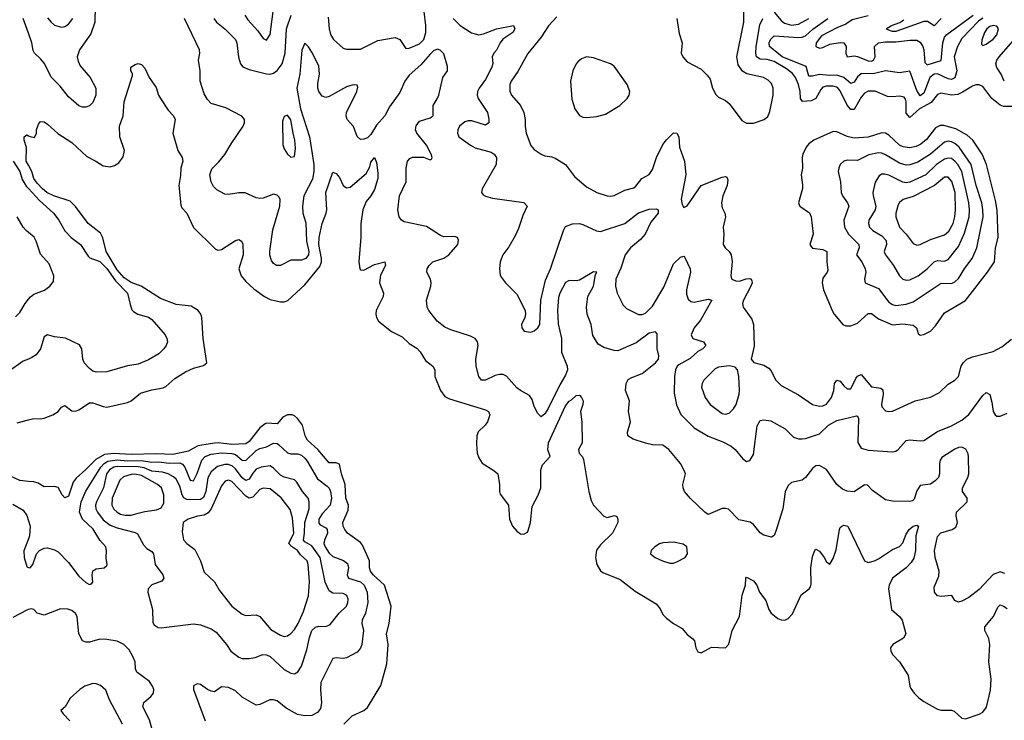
# Model space of a CAD drawing. Header units: inches. Extents: x 1603819 to 1745079, y 385938 to 533966.
# Tile 416 of 561: x 1719949 to 1725614, y 455033 to 459063. Entities that reach past the tile are written whole.
import ezdxf

# ---------------------------------------------------------------- set-up
doc = ezdxf.new("R2010")
doc.units = ezdxf.units.IN
doc.header["$MEASUREMENT"] = 0
doc.layers.add('B7415', color=7, linetype='Continuous')
doc.layers.add('B7425', color=7, linetype='Continuous')

msp = doc.modelspace()

# ---------------------------------------------------------------- linework, layer by layer
at = {"layer": 'B7415', "color": 5}
for points, elevation in [([(1720000, 458985.1), (1719969.5, 459070)], 240), ([(1720000, 458225.6), (1719987, 458250), (1719988, 458328), (1719975.6, 458370), (1719975.1, 458390), (1719990, 458401.6), (1720000, 458396.1)], 220), ([(1719911.9, 458250), (1719949.4, 458190), (1719963.9, 458143.9), (1719986.4, 458106.4), (1720000, 458091.8)], 240), ([(1720000, 457838.3), (1719986, 457850), (1719969.8, 457870), (1719935.6, 457930)], 260), ([(1719925.7, 457354.3), (1719950, 457378), (1719980.3, 457430), (1720000, 457455.2)], 260), ([(1720000, 457111.4), (1719970, 457098.6), (1719882.7, 457037.3)], 240), ([(1719935.6, 456744.4), (1720000, 456761.2)], 220), ([(1720000, 456407.5), (1719950, 456412.1), (1719868.4, 456450)], 220), ([(1719910, 456275.4), (1719970, 456241), (1719990, 456211.3), (1720000, 456181.3)], 240), ([(1720000, 456077.6), (1719972.5, 456007.5), (1719975, 455970), (1719990, 455917.2), (1719994.2, 455914.2), (1720000, 455912.6)], 240), ([(1720000, 455669.8), (1719990, 455666.2), (1719910, 455623.6)], 260)]:
    msp.add_lwpolyline(points, dxfattribs=dict(at, elevation=elevation))
at = {"layer": 'B7425', "color": 5}
for points, elevation in [([(1720385.6, 459230), (1720382.2, 459050), (1720357.7, 458982.3), (1720293.8, 458890), (1720280.3, 458850), (1720284.8, 458824.8), (1720297.8, 458797.8), (1720355.1, 458730), (1720388, 458670), (1720387.8, 458630), (1720370, 458587.7), (1720350, 458568.2), (1720330, 458560.5), (1720310, 458560.5), (1720290, 458568.2), (1720230, 458620.3), (1720181.4, 458681.4), (1720130, 458732.6), (1720091.8, 458811.8), (1720070, 458838.3), (1720034.4, 458870), (1720026.4, 458886.4), (1720019.8, 458930), (1720000, 458985.1)], 240), ([(1721244.6, 459090), (1721261.8, 459061.8), (1721319.3, 458999.3), (1721350, 458954.4), (1721370, 458946.4), (1721390, 458978), (1721406.9, 459110)], 280), ([(1721723.1, 459076.9), (1721730, 459011), (1721738.1, 458978.1), (1721754.6, 458950), (1721810, 458900.3), (1721830, 458893.7), (1721910, 458892.9), (1722010, 458943.2), (1722110, 458961.7), (1722135.5, 458950), (1722170, 458897.3), (1722190, 458899.5), (1722250, 458923.5), (1722275.2, 458950), (1722286.7, 458990), (1722286.4, 459030), (1722276.6, 459110)], 260), ([(1723730.3, 459070), (1723743.2, 458983.2), (1723759.6, 458930), (1723755.6, 458870), (1723764.6, 458850), (1723790, 458821.7), (1723870, 458778.7), (1723904.7, 458744.7), (1723920.7, 458720.7), (1723935.6, 458670), (1723953.8, 458633.8), (1723970, 458618.4), (1724010, 458597.6), (1724030, 458581.3), (1724104, 458484), (1724130, 458467.8), (1724170, 458467.8), (1724231.8, 458488.2), (1724252.9, 458507), (1724264.9, 458535.1), (1724283.1, 458630), (1724284.3, 458670), (1724275.4, 458695.4), (1724256.1, 458716.1), (1724228.4, 458730), (1724132.1, 458752.2), (1724107.2, 458767.2), (1724082.9, 458802.9), (1724075.5, 458850), (1724114.7, 459050), (1724114.8, 459110)], 320), ([(1724290, 459106.9), (1724330, 459058.2), (1724350, 459042.7), (1724390, 459032.3), (1724430, 459038.2), (1724490, 459071)], 280), ([(1720110, 459073.7), (1720130, 459048.9), (1720150, 459032.7), (1720190, 459020.2), (1720210, 459024.4), (1720230, 459036.9), (1720254.2, 459070)], 260), ([(1725617, 455877), (1725590, 455886.9), (1725549, 455871), (1725470, 455785.8), (1725410, 455740.4), (1725370, 455718), (1725350, 455713.4), (1725330, 455722.8), (1725311.7, 455751.7), (1725250, 455745.8), (1725230, 455749.2), (1725212.7, 455770), (1725210, 455798), (1725236.9, 455863.1), (1725239.6, 455890), (1725216.1, 455970), (1725211.6, 456010), (1725230.3, 456090), (1725248, 456112), (1725313.4, 456130), (1725335.8, 456144.2), (1725344, 456170), (1725336.1, 456210), (1725338.6, 456230), (1725400.2, 456290), (1725400.8, 456310), (1725374.2, 456350), (1725373.5, 456370), (1725404.4, 456430), (1725410.1, 456449.9), (1725408.4, 456548.4), (1725405.5, 456565.5), (1725391.8, 456591.8), (1725370, 456603.8), (1725350, 456602), (1725330, 456593.6), (1725254.5, 456545.5), (1725244.7, 456530), (1725240.5, 456510), (1725241.6, 456450), (1725234.5, 456430), (1725216.5, 456410), (1725190, 456390.8), (1725130, 456382.8), (1725110, 456352.2), (1725095.6, 456304.4), (1725085.3, 456294.7), (1725070, 456291.3), (1724970, 456292.8), (1724930, 456300.6), (1724855, 456355), (1724826.5, 456386.5), (1724810, 456387.9), (1724750, 456346.7), (1724710, 456351), (1724683.3, 456363.3), (1724650.3, 456390), (1724590, 456475.3), (1724550, 456499.5), (1724530, 456497), (1724510, 456481.7), (1724470.6, 456429.4), (1724450, 456414), (1724390, 456400.5), (1724370, 456383), (1724353.2, 456346.8), (1724340.2, 456250), (1724299.3, 456120.7), (1724290, 456096), (1724273.8, 456086.2), (1724230, 456098.4), (1724210, 456112.4), (1724170, 456159.3), (1724152.4, 456172.4), (1724086.1, 456186.1), (1724027.2, 456247.2), (1724010, 456252.3), (1723990, 456251.2), (1723910, 456216.3), (1723890, 456230.5), (1723809.3, 456309.3), (1723773.7, 456350), (1723765.7, 456370), (1723765.3, 456390), (1723780.3, 456450), (1723772.9, 456470), (1723750.2, 456510.2), (1723683, 456590), (1723650, 456615.2), (1723590, 456618.3), (1723550, 456627.2), (1723478.8, 456650), (1723448.4, 456670), (1723446.7, 456690), (1723462.6, 456750), (1723451.7, 456810), (1723457.4, 456870), (1723433.8, 456930), (1723437.6, 456970), (1723450, 456993.7), (1723470, 457005.6), (1723530, 457027.4), (1723606.9, 457090), (1723624.4, 457110), (1723625.5, 457130), (1723616, 457170), (1723616.4, 457256.4), (1723606.8, 457266.8), (1723570, 457260.3), (1723496.5, 457203.5), (1723390, 457157.7), (1723370, 457159.7), (1723310, 457178), (1723277.2, 457197.2), (1723247.3, 457247.3), (1723236.1, 457310), (1723213.1, 457370), (1723210.1, 457410), (1723218.1, 457470), (1723250.1, 457529.9), (1723262.3, 457597.7), (1723270, 457610.7), (1723250, 457612.9), (1723170, 457565.5), (1723150, 457560.2), (1723110, 457563.1), (1723090, 457551.6), (1723056.5, 457490), (1723050, 457466), (1723043, 457390), (1723046.5, 457313.5), (1723066.3, 457230), (1723066.8, 457150), (1723098.7, 457070), (1723099.9, 457050), (1723090, 457018.5), (1723057.1, 456962.9), (1722990, 456826.3), (1722970, 456796.4), (1722950, 456779.1), (1722930, 456797.3), (1722910, 456838.8), (1722897.6, 456877.6), (1722882.4, 456902.4), (1722830, 456930.2), (1722810, 456946.3), (1722750, 457012.7), (1722730, 457021.8), (1722710, 457021.6), (1722684.2, 457015.8), (1722630, 456988.9), (1722606.4, 456990), (1722590, 457010.6), (1722575.2, 457070), (1722572.9, 457110), (1722586.3, 457190), (1722583.1, 457210), (1722570.4, 457230), (1722543.6, 457243.6), (1722430, 457278.4), (1722394.8, 457294.8), (1722351.3, 457330), (1722303.6, 457390), (1722293.6, 457410), (1722289.1, 457450), (1722315.3, 457530), (1722317.3, 457550), (1722312.8, 457570), (1722291.5, 457610), (1722293.4, 457630), (1722304.5, 457650), (1722326, 457670), (1722390, 457691.7), (1722417.5, 457710), (1722470.3, 457770), (1722474.6, 457794.6), (1722467.3, 457810), (1722450, 457816.9), (1722390, 457813.8), (1722370, 457822), (1722290, 457873), (1722160.6, 457900.6), (1722146.7, 457910), (1722131.6, 457930), (1722124.4, 457970), (1722134.7, 458050), (1722173.1, 458130), (1722173.4, 458210), (1722181.1, 458250), (1722194.7, 458265.3), (1722210, 458272.3), (1722272.7, 458272.7), (1722310, 458256.9), (1722318.7, 458261.3), (1722322, 458270), (1722316.6, 458290), (1722290, 458342), (1722233.4, 458410), (1722226.3, 458430), (1722230, 458452), (1722250, 458479.1), (1722310, 458498.7), (1722328.5, 458510), (1722328.4, 458570), (1722351.9, 458608.1), (1722360.2, 458630), (1722384.5, 458730), (1722410.2, 458770), (1722410, 458794.8), (1722390, 458866.8), (1722368.8, 458888.8), (1722353.8, 458893.8), (1722330, 458883.2), (1722310, 458865.6), (1722256.4, 458803.6), (1722190, 458743.6), (1722165.4, 458710), (1722135.6, 458644.4), (1722077.6, 458562.4), (1722050, 458510.2), (1722002.6, 458457.4), (1721970, 458403.6), (1721950, 458384), (1721930, 458376.2), (1721910, 458374.6), (1721890, 458390.6), (1721869.1, 458449.1), (1721832.7, 458490), (1721827.2, 458510), (1721830.3, 458530), (1721888.4, 458650), (1721894.7, 458674.7), (1721890, 458686.8), (1721867.8, 458687.8), (1721830, 458678), (1721730, 458621.4), (1721710, 458616.2), (1721690, 458622.7), (1721671.1, 458650), (1721665.1, 458670), (1721664.5, 458695.5), (1721673.7, 458750), (1721670, 458798), (1721630, 458875.8), (1721610, 458906.7), (1721590, 458927.7), (1721571.9, 458888.1), (1721561.6, 458750), (1721543.7, 458670), (1721564.8, 458550), (1721616, 458390), (1721641.3, 458230), (1721640.7, 458190), (1721633.5, 458146.5), (1721584, 458050), (1721575.5, 457990), (1721578.8, 457950), (1721595.6, 457895.6), (1721599, 457790), (1721612.9, 457730), (1721611.7, 457710), (1721595.3, 457690), (1721570, 457679.3), (1721510, 457679.7), (1721450, 457648.9), (1721427.7, 457650), (1721410, 457661.3), (1721398.4, 457678.4), (1721388.7, 457708.7), (1721387.8, 457732.2), (1721405.7, 457854.3), (1721445.5, 457990), (1721448.8, 458028.8), (1721442, 458042), (1721430, 458054.4), (1721410, 458060.3), (1721350, 458037.4), (1721330, 458034.6), (1721310, 458037.6), (1721246.9, 458066.9), (1721210, 458067), (1721150, 458057.4), (1721130, 458059.6), (1721083.8, 458083.8), (1721064.6, 458104.6), (1721050, 458130.8), (1721042.8, 458170), (1721054, 458206), (1721094.7, 458245.3), (1721130, 458288), (1721165, 458350), (1721234.4, 458450), (1721243, 458470), (1721242.8, 458490), (1721228.1, 458508.1), (1721135.6, 458555.6), (1721050, 458581.6), (1721030, 458603.8), (1721010, 458637.1), (1720987.3, 458710), (1720987.1, 458770), (1720978.5, 458830), (1720986.5, 458870), (1720984, 458890), (1720897.8, 459070)], 240), ([(1721066.5, 459070), (1721080.8, 459050), (1721130, 459010.2), (1721191.1, 458950), (1721198.5, 458930), (1721207.3, 458847.3), (1721219.7, 458810), (1721232.5, 458792.5), (1721270, 458776.3), (1721368.7, 458751.3), (1721390, 458750.2), (1721410, 458755.6), (1721430, 458770.2), (1721458.9, 458810), (1721477.1, 458870), (1721484.6, 459010), (1721510.4, 459090)], 260), ([(1722442.7, 459070), (1722483.5, 459030), (1722548.4, 458988.4), (1722590, 458976.4), (1722617.8, 458982.2), (1722691.6, 459011.6), (1722790.6, 459030), (1722797.6, 459010), (1722785.5, 458990), (1722729.1, 458950.9), (1722713, 458930), (1722692.9, 458887.1), (1722677.6, 458870), (1722667.7, 458850), (1722671.9, 458811.9), (1722666.3, 458790), (1722630, 458718.9), (1722592.4, 458670), (1722583.2, 458650), (1722580.7, 458630), (1722586.4, 458610), (1722640.2, 458530), (1722649, 458491), (1722648.4, 458470), (1722630, 458455.8), (1722550, 458480.7), (1722530, 458481.8), (1722510, 458476.4), (1722479.6, 458450), (1722469.1, 458430), (1722467.6, 458410), (1722474.9, 458390), (1722542.2, 458342.2), (1722570, 458326.9), (1722662, 458302), (1722678.4, 458290), (1722692, 458270), (1722690.4, 458230), (1722610.3, 458090), (1722606.4, 458070), (1722616, 458056), (1722628.2, 458048.2), (1722670, 458036.9), (1722850, 458011.3), (1722868.5, 457990), (1722843.2, 457936.8), (1722818.6, 457861.4), (1722799.7, 457820.3), (1722763.1, 457756.9), (1722728.5, 457710), (1722714.4, 457670), (1722708.7, 457630), (1722714, 457594), (1722720.7, 457580.7), (1722744, 457550), (1722810, 457484), (1722856.5, 457390), (1722859.6, 457370), (1722855.6, 457350), (1722836.4, 457310), (1722838, 457290), (1722852.4, 457272.4), (1722890, 457266.7), (1722910, 457274.4), (1722930, 457290.5), (1722941.1, 457310), (1722947, 457450), (1722974.4, 457565.6), (1723003, 457630), (1723077.2, 457850), (1723090, 457874), (1723130, 457888.8), (1723170, 457890.3), (1723190, 457885.7), (1723268.2, 457848.2), (1723290, 457845.8), (1723430, 457891.6), (1723510, 457952.1), (1723570, 457972.4), (1723610, 457975.6), (1723622, 457970), (1723622.6, 457950), (1723580.9, 457899.1), (1723547.5, 457830), (1723521.7, 457798.3), (1723462.4, 457750), (1723431.9, 457710), (1723406.8, 457633.2), (1723379.4, 457570), (1723377.1, 457530), (1723385.8, 457490), (1723421.7, 457421.7), (1723441.2, 457401.2), (1723510, 457367.2), (1723530, 457367), (1723550, 457376), (1723590, 457415), (1723655.4, 457524.6), (1723710, 457658.5), (1723750, 457696.5), (1723770, 457703), (1723775.9, 457695.9), (1723806, 457630), (1723808.4, 457610), (1723785.4, 457510), (1723785, 457485), (1723795, 457455.1), (1723810, 457443), (1723830, 457438.5), (1723910, 457455.9), (1723931.5, 457450), (1723865.1, 457334.9), (1723829.4, 457290), (1723811.5, 457250), (1723822.4, 457230), (1723883.1, 457210), (1723896.9, 457190), (1723879.6, 457170), (1723850, 457155.2), (1723805.8, 457114.2), (1723741.7, 457078.3), (1723732, 457070), (1723722.2, 457050), (1723716.6, 457010), (1723714.4, 456914.4), (1723728.4, 456848.4), (1723752, 456792), (1723830, 456716.1), (1723910, 456667.5), (1723994.9, 456634.9), (1724041.6, 456610), (1724064.9, 456590), (1724110, 456536.3), (1724130, 456522.4), (1724150, 456528), (1724170, 456562), (1724192.9, 456727.1), (1724210, 456758.4), (1724230, 456762.4), (1724270, 456754.9), (1724352.2, 456710), (1724400.9, 456660.9), (1724430, 456651.3), (1724450, 456651.3), (1724470, 456653.6), (1724550, 456680.8), (1724602.9, 456730), (1724650, 456757.8), (1724764.4, 456784.4), (1724770, 456783), (1724775.5, 456770), (1724771.8, 456631.8), (1724790, 456597.6), (1724830, 456586.7), (1724970, 456576.9), (1724990, 456581.1), (1725002.9, 456590), (1725050, 456642.4), (1725070, 456647), (1725130, 456641.1), (1725150, 456643.1), (1725230, 456694.3), (1725310, 456726.4), (1725370, 456758.6), (1725410, 456792.9), (1725490, 456901.2), (1725510, 456918.4), (1725530, 456907.7), (1725542.3, 456862.3), (1725548.8, 456810), (1725561.1, 456790), (1725570, 456783.2), (1725590, 456783.2), (1725630, 456799.5)], 260), ([(1723039.5, 459080.5), (1722992.3, 459027.7), (1722950, 458962.2), (1722872, 458868), (1722815.2, 458764.8), (1722776.9, 458710), (1722769.3, 458690), (1722770, 458651.3), (1722778.5, 458630), (1722830.2, 458570.2), (1722850.2, 458530), (1722857.6, 458490), (1722856.9, 458450), (1722862.6, 458410), (1722890, 458339.3), (1722910, 458317.4), (1722950, 458290.4), (1722970, 458280.5), (1723010, 458274.4), (1723030, 458266.4), (1723090, 458230.3), (1723141.5, 458161.5), (1723210, 458101.6), (1723270, 458069.2), (1723330, 458050.2), (1723350, 458047.2), (1723370, 458051.3), (1723430, 458082.4), (1723483.3, 458096.7), (1723494.8, 458105.2), (1723527.8, 458150), (1723570, 458172.2), (1723590, 458202.3), (1723612.2, 458270), (1723650, 458344.9), (1723670, 458372.2), (1723710, 458412), (1723730, 458410.3), (1723742.3, 458390), (1723745.1, 458330), (1723774.1, 458250), (1723780.9, 458170), (1723755.7, 458030), (1723760.6, 458000.6), (1723770, 457983.1), (1723790, 457992.9), (1723870, 458110.2), (1723990, 458156.8), (1724010, 458160.3), (1724016.9, 458156.9), (1724022.6, 458142.6), (1724019.7, 458110), (1723995, 458050), (1723986, 458010), (1723990, 457980.7), (1724005.5, 457950), (1724009.3, 457930), (1723995.9, 457870), (1723999.7, 457830), (1723995.6, 457770), (1724007, 457750), (1724030.3, 457730), (1724043.1, 457710), (1724047.5, 457672.5), (1724041.3, 457590), (1724046.4, 457570), (1724070, 457560.2), (1724090, 457559), (1724128.1, 457571.9), (1724150, 457574.3), (1724158, 457570), (1724161.1, 457561.1), (1724162.5, 457550), (1724155.4, 457530), (1724112.6, 457450), (1724108.4, 457430), (1724112.4, 457410), (1724160.7, 457340.7), (1724170.2, 457310.2), (1724174.2, 457185.8), (1724157.1, 457110), (1724172, 457092), (1724230, 457075.6), (1724258.2, 457058.2), (1724270, 457045.5), (1724299.5, 456990), (1724330, 456958.9), (1724430, 456906), (1724510.1, 456850.1), (1724550, 456840.2), (1724570, 456841.3), (1724590, 456851), (1724620.4, 456890), (1724632.2, 456930), (1724636.2, 456970), (1724650, 456989), (1724670, 456984.4), (1724690, 456956.5), (1724710, 456939.6), (1724730, 456940.3), (1724760.2, 456999.8), (1724770, 457012.3), (1724790, 457022), (1724850, 456952), (1724903, 456943), (1724914.3, 456934.3), (1724916.8, 456910), (1724906.4, 456850), (1724910, 456836.3), (1724930, 456813.7), (1724950, 456808.9), (1724970, 456811.4), (1725101.6, 456870), (1725190, 456892.8), (1725240.5, 456919.5), (1725290, 456967.6), (1725330, 456990.4), (1725349.6, 457010), (1725366.4, 457070), (1725377.2, 457090), (1725399.1, 457110), (1725430, 457124.8), (1725550, 457153.8), (1725598.6, 457181.4), (1725654.3, 457225.7)], 280), ([(1725663.1, 458563.1), (1725610, 458563.2), (1725590, 458571.1), (1725541.9, 458610), (1725490, 458678.8), (1725470, 458687.9), (1725450, 458687.8), (1725430, 458681.4), (1725374.2, 458645.8), (1725346.3, 458633.7), (1725310, 458629.9), (1725250, 458641.1), (1725230, 458633.3), (1725193.5, 458586.5), (1725126.6, 458550), (1725070, 458500.5), (1725050, 458524.8), (1725049, 458590), (1725045.7, 458605.7), (1725037, 458617), (1725010, 458624.3), (1724970, 458619.4), (1724941.2, 458621.2), (1724870, 458652.3), (1724830, 458652.1), (1724810, 458641), (1724790, 458616.8), (1724750, 458547.5), (1724730, 458546), (1724710, 458571.2), (1724670, 458655), (1724653.5, 458673.5), (1724630, 458680.4), (1724590, 458680.1), (1724570, 458674.3), (1724557.9, 458662.1), (1724528.7, 458610), (1724503.2, 458596.8), (1724452.3, 458592.3), (1724440.6, 458610), (1724438.9, 458650), (1724430.6, 458690), (1724413.3, 458730), (1724394.7, 458754.7), (1724361.1, 458781.1), (1724290, 458821.9), (1724250, 458834.8), (1724210, 458837), (1724188.3, 458850), (1724183.5, 458870), (1724186.1, 458910), (1724206.8, 459033.2), (1724224, 459070)], 280), ([(1725490, 459072.1), (1725465.3, 459054.7), (1725370, 458955.8), (1725343.6, 458910), (1725325.7, 458850), (1725340.1, 458770), (1725330, 458729.3), (1725310, 458718.3), (1725290, 458723.1), (1725230, 458750.9), (1725210, 458749.9), (1725185.6, 458730), (1725150, 458641.2), (1725130, 458625.8), (1725110, 458656.8), (1725070, 458767.1), (1725010, 458757.8), (1724930, 458768.8), (1724866.1, 458753.9), (1724790, 458752.8), (1724770, 458734.8), (1724750, 458703.7), (1724730, 458695.5), (1724690, 458729.9), (1724650, 458743.8), (1724610, 458742.7), (1724550, 458748.8), (1724510, 458738.8), (1724490, 458738.9), (1724474.3, 458794.3), (1724334.9, 458850), (1724263.7, 458910), (1724261.6, 458930), (1724267.9, 458950), (1724290, 458970.2), (1724430, 458960.2), (1724450, 458961.9), (1724470, 458970.5), (1724511.4, 459008.6), (1724598.9, 459070)], 260), ([(1724830, 459084.6), (1724738.3, 459061.7), (1724702.2, 459037.8), (1724650, 459016.8), (1724561.7, 458970), (1724532.1, 458930), (1724529.8, 458910), (1724550, 458900.4), (1724570, 458903.5), (1724610, 458921.9), (1724670, 458931.6), (1724690, 458930.5), (1724704, 458910), (1724702.9, 458870), (1724709.9, 458849.9), (1724750, 458854.7), (1724770, 458851.9), (1724830, 458825.9), (1724850, 458824.3), (1724860.4, 458830), (1724870.8, 458850), (1724866.6, 458910), (1724890, 458929.4), (1724930, 458936.7), (1724990, 458936), (1725070, 458945.9), (1725110, 458945.5), (1725130, 458934.6), (1725144.5, 458910), (1725151, 458890), (1725156.4, 458816.5), (1725170, 458803), (1725250.8, 458829.2), (1725259.2, 458930), (1725270, 458962), (1725282.4, 458977.6), (1725435, 459090)], 240), ([(1725250, 459069.9), (1725210, 459028.4), (1725172, 459052), (1725150, 459053), (1724990, 458994.5), (1724970, 458995.5), (1724944.5, 459004.5), (1724934.3, 459010), (1724964.4, 459030), (1725013.4, 459046.6), (1725036.7, 459063.3)], 220), ([(1725613.8, 458710), (1725595.2, 458750), (1725570, 458788.5), (1725565.5, 458810), (1725571.1, 458830), (1725584.7, 458850), (1725689.9, 458970)], 260), ([(1720000, 458396.1), (1720010, 458390.6), (1720033.6, 458386.4), (1720045.2, 458410), (1720046, 458430), (1720057.2, 458462.8), (1720070, 458478), (1720090, 458474.8), (1720110, 458462.8), (1720168.2, 458408.2), (1720250, 458357.6), (1720335.5, 458275.5), (1720388, 458250), (1720430, 458222.6), (1720470, 458217.4), (1720495.2, 458224.8), (1720520.3, 458239.7), (1720545, 458275), (1720552.4, 458310), (1720525.8, 458390), (1720524.2, 458450), (1720544.4, 458510), (1720551.2, 458590), (1720598, 458742), (1720599, 458750), (1720589.3, 458770.7), (1720589.2, 458790.8), (1720613.6, 458806.4), (1720630, 458811.3), (1720650, 458806), (1720670, 458784.7), (1720693.4, 458730), (1720733.7, 458673.7), (1720748, 458630), (1720759.3, 458610), (1720803.2, 458543.2), (1720834.9, 458510), (1720843.8, 458490), (1720830.4, 458410), (1720859.6, 458310), (1720884.2, 458270), (1720887.8, 458250), (1720875.8, 458210), (1720873.8, 458166.2), (1720864.2, 458110), (1720875.6, 457995.6), (1720881.3, 457981.3), (1720911.6, 457950), (1720950, 457868.5), (1721070, 457748.2), (1721081.5, 457741.5), (1721090, 457737.6), (1721110, 457741.1), (1721190, 457793), (1721210, 457798), (1721226, 457790), (1721232.2, 457772.2), (1721234.6, 457710), (1721211, 457630), (1721223.2, 457590), (1721250, 457557.6), (1721295.6, 457515.6), (1721357, 457470), (1721390, 457454.5), (1721450, 457440.6), (1721470, 457440.2), (1721492.9, 457447.1), (1721590, 457538), (1721676.4, 457643.6), (1721685, 457670), (1721686, 457690), (1721670.3, 457769.7), (1721672.5, 457810), (1721689.2, 457890), (1721712.5, 457950), (1721715.9, 457970), (1721710.8, 458070), (1721750, 458186), (1721770, 458179.1), (1721790, 458154.9), (1721810.4, 458110), (1721830, 458096.9), (1721850, 458100.2), (1721941.8, 458178.2), (1721963, 458217), (1721970, 458242.8), (1721990.3, 458270.3), (1722001.1, 458241.1), (1722010, 458182), (1722009.2, 458150), (1721990, 458087.1), (1721970, 458050.9), (1721943.2, 458016.8), (1721923.6, 457970), (1721911.1, 457891.1), (1721912.7, 457812.7), (1721899.8, 457670), (1721906.2, 457630), (1721910, 457624.9), (1721930, 457622.4), (1721990, 457654.2), (1722050.7, 457670), (1722053.1, 457650), (1722025.5, 457594.5), (1722018.5, 457550), (1722042, 457490), (1722040.3, 457470), (1722000.7, 457390), (1721997.8, 457370), (1722001.7, 457350), (1722014.4, 457330), (1722088.5, 457270), (1722150, 457238.9), (1722190, 457201.3), (1722233.3, 457173.3), (1722252.7, 457152.7), (1722283.5, 457103.5), (1722326.4, 457070), (1722337, 457050), (1722337.6, 457010), (1722370.3, 456930), (1722395.9, 456895.9), (1722422, 456882), (1722630, 456819), (1722646, 456810), (1722654, 456790), (1722640.3, 456750), (1722627.2, 456730), (1722587.7, 456692.3), (1722579.3, 456670), (1722576.7, 456623.3), (1722581.2, 456570), (1722590, 456543.7), (1722610, 456512.9), (1722677, 456470), (1722699.5, 456450), (1722710.3, 456390), (1722708.9, 456350), (1722713, 456333), (1722760.9, 456270), (1722767.2, 456190), (1722784.8, 456150), (1722810, 456120.9), (1722830, 456106.6), (1722850, 456103), (1722870, 456115.6), (1722875, 456125), (1722888.3, 456170), (1722898, 456262), (1722932.3, 456327.7), (1722948.3, 456370), (1722947, 456473), (1722957.9, 456502.1), (1723000.5, 456550), (1722988.5, 456588.5), (1722992.3, 456630), (1723090, 456841.1), (1723110, 456868.5), (1723123.9, 456876.1), (1723150, 456902), (1723170, 456904), (1723182, 456890), (1723190.2, 456870), (1723188.5, 456850), (1723175.8, 456810), (1723184, 456750), (1723184.9, 456630), (1723164, 456590), (1723167.3, 456570), (1723187.8, 456547.8), (1723193.6, 456533.6), (1723223.7, 456350), (1723237, 456297), (1723250.2, 456270), (1723310, 456208.2), (1723330, 456200.5), (1723371, 456211), (1723385.4, 456205.4), (1723390.7, 456190.7), (1723390.4, 456170), (1723359.6, 456110), (1723290, 456041.5), (1723268.5, 456011.5), (1723262.7, 455970), (1723270, 455928.4), (1723290, 455893.4), (1723303.4, 455883.4), (1723403.4, 455843.4), (1723490, 455776.5), (1723610, 455703.2), (1723633.8, 455673.8), (1723650, 455641.3), (1723670, 455620.3), (1723710, 455590.3), (1723761.3, 455561.3), (1723790, 455527.3), (1723822.5, 455502.5), (1723830.8, 455490), (1723839.1, 455450), (1723850, 455427.7), (1723870, 455420.7), (1723930, 455453.4), (1724010, 455450.8), (1724029.5, 455470.5), (1724047.3, 455550), (1724089.7, 455630), (1724106.4, 455753.6), (1724124.7, 455810), (1724126, 455850), (1724130, 455856), (1724170, 455834.4), (1724190, 455810.7), (1724204.9, 455770), (1724242.5, 455722.5), (1724259.5, 455670), (1724272, 455650), (1724310, 455619), (1724330, 455610.3), (1724350.9, 455609.1), (1724370, 455618), (1724394.7, 455645.3), (1724444.9, 455755.1), (1724491.1, 455788.9), (1724499.1, 455800.9), (1724503, 455817), (1724500.2, 455910), (1724510, 455976), (1724522.9, 456010), (1724530, 456018), (1724550, 456006), (1724578, 455970), (1724590, 455944.9), (1724610, 455930.7), (1724630, 455964), (1724646.3, 456013.6), (1724664.7, 456130), (1724670, 456142.8), (1724679, 456150), (1724690, 456155.5), (1724712.7, 456150), (1724808.9, 455950), (1724830, 455941.5), (1724866.6, 455950), (1724890, 455961), (1724970, 456015.6), (1725010, 456033.4), (1725030, 456053.7), (1725050, 456104.6), (1725066, 456130), (1725090, 456150.1), (1725110, 456154.7), (1725119.5, 456150), (1725105.3, 456094.7), (1725103.8, 456010), (1725093.5, 455966.5), (1725078.7, 455941.3), (1725049.5, 455910), (1724970.1, 455850), (1724951.8, 455810), (1724948.4, 455788.4), (1724964.9, 455670), (1725010.4, 455630), (1725025.3, 455610), (1725046.7, 455530), (1725033.7, 455506.3), (1724971.6, 455468.5), (1724959.5, 455450), (1724961.1, 455430), (1724972.2, 455410), (1725010.2, 455370.2), (1725050, 455310.6), (1725060.3, 455290), (1725070.4, 455230), (1725076.7, 455216.7), (1725094.4, 455190), (1725122.8, 455162.8), (1725150, 455140.3), (1725230, 455097.6), (1725250, 455090.4), (1725310, 455090.5), (1725324.7, 455084.7), (1725370, 455045.5), (1725390, 455042.4), (1725470, 455067.6), (1725490, 455080.3), (1725511.1, 455108.9), (1725533.4, 455206.6), (1725537.4, 455270), (1725525, 455370), (1725531.1, 455470), (1725523.8, 455503.7), (1725502.1, 455550), (1725501.8, 455570), (1725552.1, 455630), (1725575.8, 455684.2), (1725590, 455697.4), (1725610, 455690.2), (1725630, 455675.9)], 220), ([(1720000, 456761.2), (1720030, 456769.1), (1720070, 456767.5), (1720090, 456771.8), (1720140.7, 456790), (1720170.7, 456809.3), (1720190, 456833.4), (1720210, 456844), (1720250, 456814), (1720270, 456811.6), (1720290, 456819.1), (1720350, 456858.6), (1720370, 456859.8), (1720430, 456837.7), (1720450, 456835.1), (1720570, 456862), (1720590, 456870.2), (1720644.8, 456915.2), (1720710, 456935), (1720775.4, 456944.6), (1720790, 456952.5), (1720841.6, 456998.4), (1720903, 457037), (1720950, 457058.5), (1721006.6, 457073.4), (1721026.6, 457090), (1721004, 457230), (1720997.2, 457350), (1720990.9, 457370), (1720975.8, 457390), (1720935, 457415), (1720850, 457425.8), (1720760, 457460), (1720648.4, 457530), (1720590, 457551.8), (1720550, 457578.4), (1720510, 457623.4), (1720445.9, 457730), (1720427.5, 457807.5), (1720414.6, 457834.5), (1720343.7, 457890), (1720269.5, 457989.5), (1720239.2, 458019.2), (1720146.6, 458050), (1720106.3, 458070), (1720081, 458090), (1720050, 458122), (1720030.7, 458150), (1720019, 458190), (1720000, 458225.6)], 220), ([(1720000, 458091.8), (1720063.7, 458023.7), (1720143.1, 457950), (1720174.6, 457910), (1720209.4, 457849.4), (1720246.2, 457810), (1720299.3, 457770), (1720342.8, 457702.8), (1720353.6, 457693.6), (1720410, 457672.2), (1720450, 457632.5), (1720500.4, 457560.4), (1720570.5, 457490), (1720584, 457424), (1720594.8, 457394.8), (1720603.8, 457383.8), (1720628.4, 457368.4), (1720690, 457351.6), (1720710, 457338), (1720785.4, 457250), (1720795.8, 457230), (1720799.1, 457210), (1720792.4, 457190), (1720778.5, 457170), (1720750, 457140.9), (1720690, 457106.5), (1720630, 457082.3), (1720570, 457071.4), (1720450, 457038), (1720390, 457034.9), (1720370, 457042.3), (1720350, 457056.5), (1720320.3, 457090), (1720312.4, 457110), (1720306, 457170), (1720292.8, 457192.8), (1720212.1, 457232.1), (1720150, 457238.8), (1720110, 457250.3), (1720090, 457239.3), (1720069.2, 457170.8), (1720044.1, 457135.9), (1720020, 457120), (1720000, 457111.4)], 240), ([(1720000, 457455.2), (1720010.9, 457469.1), (1720030, 457485), (1720091.9, 457508.1), (1720123.5, 457530), (1720143.3, 457556.7), (1720146, 457590), (1720118.7, 457658.7), (1720070, 457713.6), (1720043.7, 457790), (1720031.7, 457811.7), (1720000, 457838.3)], 260), ([(1721813.7, 455010), (1721861.7, 455058.3), (1721930, 455088.8), (1721950, 455106.4), (1722026.6, 455233.4), (1722062, 455358), (1722068.8, 455470), (1722059.9, 455530), (1722075.2, 455590), (1722086.5, 455690), (1722047.5, 455810), (1721983.2, 455870), (1721967.9, 455890), (1721962.5, 455910), (1721962.4, 455950), (1721920.9, 456040.9), (1721910, 456056), (1721835.1, 456110), (1721819.2, 456130), (1721810.8, 456150), (1721809.3, 456170.7), (1721838.5, 456241.5), (1721841.1, 456270), (1721825.7, 456310), (1721821.2, 456390), (1721800.3, 456450), (1721790, 456506.2), (1721770, 456513.6), (1721730, 456513.6), (1721664.5, 456590), (1721604.5, 456644.5), (1721592.1, 456670), (1721575.9, 456730), (1721547.1, 456770), (1721530, 456784.6), (1721516.1, 456790), (1721490, 456790.9), (1721463.2, 456776.8), (1721430, 456738.3), (1721370, 456742.4), (1721361.6, 456738.4), (1721330, 456716), (1721270, 456635.9), (1721250, 456622.7), (1721170, 456619.7), (1721090.9, 456629.1), (1721070, 456627.7), (1720985.9, 456614.1), (1720970, 456609.5), (1720919.6, 456580.4), (1720830, 456562.7), (1720734.5, 456565.5), (1720590, 456561.5), (1720490, 456568.5), (1720438, 456562), (1720386.7, 456533.2), (1720330, 456475.4), (1720273.4, 456426.6), (1720257, 456403), (1720230, 456322), (1720210, 456312.3), (1720194.5, 456330), (1720170, 456372.7), (1720150, 456378), (1720090, 456375.3), (1720056.2, 456396.2), (1720030, 456404.7), (1720000, 456407.5)], 220), ([(1720000, 455912.6), (1720010, 455909.6), (1720024.9, 455930), (1720046, 455990), (1720062.8, 456010), (1720090, 456023.1), (1720110, 456024.5), (1720150, 456014.5), (1720170, 456002.3), (1720230, 455940.8), (1720290, 455861.4), (1720330, 455825.7), (1720350, 455814.5), (1720362.8, 455817.2), (1720370, 455828), (1720366, 455870), (1720370, 455892), (1720390, 455904), (1720434.8, 455910), (1720450, 455922.7), (1720453.4, 455930), (1720446.3, 455966.3), (1720449.2, 456010), (1720445, 456030), (1720409.6, 456069.6), (1720372, 456132), (1720310, 456190.1), (1720293.9, 456230), (1720302.6, 456290), (1720329.2, 456350.8), (1720415.7, 456490), (1720435, 456510), (1720457.2, 456522.8), (1720510, 456532.1), (1720570, 456526.4), (1720650, 456526.9), (1720710, 456517.1), (1720750, 456519.3), (1720810, 456512.9), (1720870, 456513.8), (1720886.6, 456506.6), (1720899.9, 456490), (1720930, 456413.8), (1720950, 456409.8), (1720970, 456452.1), (1720997.2, 456530), (1721016.1, 456550), (1721050, 456563.4), (1721110, 456572.4), (1721170, 456568.3), (1721190, 456561.7), (1721230, 456529.9), (1721250, 456527.8), (1721310, 456585.2), (1721330, 456596.6), (1721370, 456606), (1721410, 456626.3), (1721430, 456624.5), (1721439, 456619), (1721490, 456572.5), (1721510, 456565), (1721550, 456565), (1721570, 456557.8), (1721590, 456541.6), (1721603.1, 456523.1), (1721662.5, 456422.4), (1721719.1, 456379.1), (1721728.8, 456368.8), (1721736.5, 456350), (1721742.7, 456310), (1721736.1, 456270), (1721690, 456219.8), (1721669.9, 456189.9), (1721670, 456167.4), (1721678.2, 456158.2), (1721710, 456140.5), (1721718.6, 456130), (1721720.6, 456110), (1721702.2, 456070), (1721699.6, 456050), (1721706.6, 456030), (1721730, 455994.6), (1721750, 455974.4), (1721811.7, 455951.7), (1721835, 455935), (1721841.7, 455910), (1721833.7, 455870), (1721840.3, 455850), (1721910, 455829.3), (1721930.4, 455810), (1721948.3, 455770), (1721953.1, 455710), (1721938.6, 455650), (1721919.5, 455610), (1721917.5, 455590), (1721927.5, 455550), (1721917.7, 455470), (1721910, 455448.5), (1721890, 455425.5), (1721830, 455392.4), (1721810, 455387.7), (1721770, 455393.2), (1721750, 455388.7), (1721681.2, 455250), (1721679.6, 455210), (1721686.2, 455133.8), (1721679.8, 455100.2), (1721662.8, 455077.2), (1721630, 455061.1), (1721590, 455058.6), (1721547, 455067), (1721482.7, 455102.7), (1721430, 455144.4), (1721410, 455150.3), (1721388.5, 455151.5), (1721330, 455123.7), (1721310, 455119.5), (1721230, 455165.2), (1721190, 455201.8), (1721150, 455221.8), (1721110, 455224.9), (1721070, 455197), (1721050, 455200.3), (1721030, 455210.3), (1720990, 455238.4), (1720970, 455243), (1720950, 455230.8), (1720949.7, 455210), (1721016.5, 455030)], 240), ([(1720000, 456181.3), (1720010.4, 456150), (1720006.3, 456093.7), (1720000, 456077.6)], 240), ([(1720735.3, 454895.3), (1720695.9, 455035.9), (1720658.4, 455110), (1720664.1, 455135.9), (1720704, 455170), (1720719.7, 455190), (1720720.3, 455210), (1720713.6, 455230), (1720695.7, 455255.7), (1720623.5, 455310), (1720616.3, 455330), (1720613.3, 455370), (1720600.8, 455400.8), (1720578.3, 455438.3), (1720548.7, 455468.7), (1720510, 455488.3), (1720450, 455498.4), (1720410, 455498.9), (1720350, 455482.3), (1720330, 455481.7), (1720310, 455489.7), (1720289.8, 455530), (1720279.3, 455630), (1720270, 455647.8), (1720250, 455665.4), (1720227.1, 455672.9), (1720184.9, 455675.1), (1720090, 455637), (1720050, 455649.6), (1720030.9, 455670.9), (1720015.2, 455675.2), (1720000, 455669.8)], 260), ([(1720540.9, 455010), (1720466.6, 455150), (1720445.6, 455205.6), (1720414, 455234), (1720390, 455242.7), (1720370, 455244.2), (1720323.8, 455230), (1720295.3, 455210), (1720240.5, 455159.5), (1720210.4, 455109.6), (1720186, 455090), (1720198.8, 455070), (1720237.3, 455030)], 280)]:
    msp.add_lwpolyline(points, dxfattribs=dict(at, elevation=elevation))
for points, elevation in [([(1725550, 459029.8), (1725530, 459023.2), (1725512.8, 459010), (1725500.5, 458990), (1725484.9, 458944.9), (1725482.3, 458922.3), (1725490, 458914), (1725510, 458922.7), (1725550, 458951.3), (1725570, 458976.5), (1725581, 459010), (1725570, 459025.3)], 280), ([(1723210, 458849.1), (1723181.8, 458838.2), (1723159.6, 458820.4), (1723150, 458809.7), (1723131.8, 458768.2), (1723118.1, 458710), (1723125.3, 458605.3), (1723143.2, 458550), (1723170, 458512.3), (1723190, 458503), (1723210, 458500.6), (1723270, 458507), (1723319.4, 458520.6), (1723402.2, 458570), (1723443.9, 458610), (1723456.4, 458630), (1723459.7, 458650), (1723444.8, 458690), (1723370, 458795.8), (1723349, 458809), (1723250, 458843.4)], 320), ([(1721490, 458514.8), (1721470, 458507.3), (1721461.1, 458478.9), (1721463.6, 458343.6), (1721470, 458320.5), (1721490, 458290.4), (1721510, 458272.7), (1721530, 458276), (1721535.7, 458324.3), (1721533.1, 458370), (1721521.7, 458410), (1721510, 458487)], 260), ([(1725245.4, 458454.6), (1725218.1, 458441.9), (1725165.5, 458374.5), (1725133, 458347), (1725106, 458334), (1725070, 458326.6), (1725031.4, 458331.4), (1725010, 458342.1), (1724950, 458398.6), (1724930, 458411.2), (1724910, 458412.4), (1724830, 458387.4), (1724750, 458382.2), (1724710, 458391.3), (1724650, 458417.7), (1724630, 458419.8), (1724517.1, 458370), (1724490, 458349.6), (1724474.6, 458330), (1724454.4, 458290), (1724450.2, 458270), (1724452.6, 458210), (1724444.6, 458170), (1724453.7, 458113.7), (1724452.8, 458092.7), (1724429, 458010), (1724437, 457990), (1724492.2, 457952.2), (1724502.8, 457930), (1724515, 457830), (1724495.3, 457770), (1724500.5, 457760.5), (1724510, 457749.1), (1724570, 457741.7), (1724593.6, 457730), (1724592, 457670), (1724598.2, 457621.8), (1724595.6, 457610), (1724570, 457576), (1724566.5, 457550), (1724574.4, 457510), (1724623.2, 457390), (1724634.9, 457370), (1724685.7, 457310), (1724702.3, 457302.3), (1724730, 457301.8), (1724770, 457316.6), (1724830, 457372.3), (1724850, 457374.1), (1724890, 457342), (1724970, 457308.7), (1725030, 457314.3), (1725090, 457306.7), (1725108.9, 457290), (1725117.3, 457257.3), (1725130, 457248.9), (1725151.6, 457251.5), (1725190, 457271.5), (1725217.7, 457302.3), (1725270, 457376.2), (1725391.3, 457448.7), (1725517.8, 457610), (1725556.8, 457670), (1725563.9, 457750), (1725578.7, 457810), (1725572.8, 457967.2), (1725563.4, 458023.4), (1725511.5, 458230), (1725487.2, 458290), (1725432, 458370), (1725399.2, 458399.2), (1725335.5, 458435.5), (1725265.4, 458454.6)], 320), ([(1725290, 458364.2), (1725270, 458358.3), (1725190, 458289.1), (1725116, 458244), (1725070, 458228.4), (1725050, 458226.8), (1725010, 458237.5), (1724930, 458286), (1724910, 458295.8), (1724890, 458298.3), (1724835, 458285), (1724770, 458252.8), (1724710, 458254.4), (1724690.2, 458249.8), (1724670.3, 458230), (1724661.5, 458210), (1724657.8, 458190), (1724672.3, 458130), (1724674.4, 458070), (1724682, 458050), (1724712.6, 458010), (1724719.7, 457990), (1724690.2, 457910), (1724695.2, 457870), (1724716.6, 457830), (1724777.6, 457770), (1724778.5, 457750), (1724763.6, 457710), (1724793.8, 457670), (1724813, 457630), (1724816.2, 457610), (1724810.3, 457570.3), (1724813, 457550), (1724890, 457516.2), (1724950, 457438.4), (1724970, 457424.8), (1724990, 457420.1), (1725050, 457425.9), (1725090, 457441), (1725250, 457547.8), (1725310, 457546.4), (1725330, 457554.8), (1725350, 457574), (1725386.5, 457633.5), (1725429.2, 457690), (1725456.5, 457750), (1725491.4, 457928.6), (1725491.1, 457970), (1725483.9, 458010), (1725451.4, 458110), (1725423.6, 458230), (1725354.1, 458330), (1725330, 458351.7), (1725310, 458361.5)], 340), ([(1725290, 458267.6), (1725270, 458261.2), (1725223.4, 458230), (1725162.2, 458170), (1725070, 458128), (1725050, 458124.7), (1725030, 458127.9), (1724950, 458169.2), (1724925.4, 458174.6), (1724910, 458173.8), (1724894.8, 458165.2), (1724870.8, 458129.2), (1724858, 458070), (1724858.8, 458050), (1724874.3, 457990), (1724871.5, 457970), (1724835.1, 457910), (1724832.3, 457890), (1724837.8, 457870), (1724856.9, 457850), (1724910, 457820.2), (1724933.7, 457793.7), (1724935.9, 457770), (1724922.7, 457730), (1724924.6, 457724.6), (1724930.2, 457710), (1724975.4, 457650), (1725010.7, 457590.7), (1725030.8, 457570.8), (1725050, 457564.6), (1725070, 457565.9), (1725118.4, 457590), (1725170, 457629.4), (1725210.4, 457669.6), (1725230, 457678), (1725270, 457674.6), (1725290, 457683.8), (1725350, 457759.3), (1725384.6, 457835.4), (1725410.7, 457930), (1725413.7, 457970), (1725410.6, 458010), (1725369.2, 458190), (1725345.5, 458230), (1725330, 458249.3), (1725310, 458264.4)], 360), ([(1725290, 458158), (1725270, 458156.8), (1725211.6, 458110), (1725090, 458046.7), (1725031.5, 458028.5), (1725010, 458011.9), (1725002.3, 457997.7), (1724988.9, 457950), (1724990.1, 457930.1), (1725011.6, 457870), (1725048.5, 457830), (1725090, 457774.9), (1725110, 457767.1), (1725130, 457769.3), (1725190, 457798.8), (1725270, 457825.5), (1725294.1, 457845.9), (1725319.2, 457890), (1725329.9, 457930), (1725333.3, 457970), (1725330.3, 458070), (1725312.8, 458132.8)], 380), ([(1724030, 457072.8), (1723970, 457064), (1723950, 457054), (1723885, 456990), (1723875.5, 456970), (1723872.3, 456950), (1723892.9, 456890), (1723921.2, 456850), (1723990, 456797.4), (1724010, 456794), (1724030, 456800.6), (1724056.2, 456823.8), (1724072, 456850), (1724089, 456910), (1724089.8, 456930), (1724087.1, 457010), (1724079.5, 457050), (1724065.4, 457065.4)], 280), ([(1721130, 456504.5), (1721087.3, 456492.7), (1721050, 456461.5), (1721032.6, 456427.4), (1721021.1, 456350), (1721005.9, 456314.1), (1720990, 456302.6), (1720930, 456301.5), (1720910, 456303.3), (1720893.5, 456313.5), (1720883.4, 456330), (1720870, 456379.2), (1720850, 456419.8), (1720834.3, 456434.3), (1720803.5, 456450), (1720770, 456460.7), (1720710, 456466.8), (1720665, 456485), (1720630, 456492), (1720510, 456492.2), (1720490, 456489), (1720465.4, 456474.5), (1720449.2, 456450), (1720431.7, 456370), (1720391.5, 456290), (1720386, 456270), (1720387.1, 456250), (1720396.2, 456230), (1720430, 456186.4), (1720470, 456154.6), (1720510, 456139.7), (1720614.1, 456114.1), (1720626.6, 456106.6), (1720661.9, 456041.9), (1720681.6, 456021.6), (1720710, 456003.7), (1720719.6, 455990), (1720729.2, 455930), (1720773.7, 455870), (1720778.4, 455850), (1720766.4, 455833.6), (1720710, 455811.7), (1720688.7, 455790), (1720687.2, 455770), (1720713.1, 455670), (1720716.1, 455596.1), (1720723.1, 455583.1), (1720746.1, 455566.1), (1720764.2, 455564.2), (1720950, 455588.8), (1720990, 455582.7), (1721050, 455558.6), (1721080.1, 455540.1), (1721139.5, 455470), (1721164.2, 455430), (1721210, 455396.9), (1721230, 455389.2), (1721270, 455388), (1721304.8, 455395.2), (1721348, 455412), (1721370, 455409.1), (1721390, 455399.1), (1721470, 455324.7), (1721510, 455303.5), (1721530, 455300.8), (1721550, 455311.6), (1721570, 455345.3), (1721601.2, 455438.8), (1721615.8, 455510), (1721630, 455550.2), (1721650.5, 455569.5), (1721670, 455575), (1721710, 455572.3), (1721736.4, 455583.6), (1721787.2, 455650), (1721829.8, 455690), (1721837.8, 455710), (1721838.6, 455730), (1721830.7, 455750), (1721810, 455761.7), (1721750, 455764.7), (1721730, 455778), (1721706.9, 455826.9), (1721678.7, 455970), (1721630, 456037.4), (1721590, 456059.5), (1721582.1, 456070), (1721588.7, 456110), (1721589, 456170), (1721613.9, 456250), (1721615, 456290), (1721609, 456310), (1721576.2, 456350), (1721543.6, 456403.6), (1721530, 456415.7), (1721470, 456431.7), (1721450, 456442.8), (1721410, 456484.3), (1721390, 456497.6), (1721338.7, 456490), (1721310, 456477.8), (1721290, 456454.7), (1721270, 456419.9), (1721250, 456411.6), (1721230, 456427), (1721190, 456479.9), (1721174.2, 456494.2), (1721150, 456504.1)], 260), ([(1720610, 456448.3), (1720590, 456446.9), (1720546.3, 456433.7), (1720524.8, 456415.2), (1720481.1, 456310), (1720478.7, 456270), (1720490, 456246.9), (1720509.5, 456229.5), (1720530, 456219.1), (1720553.3, 456213.3), (1720590, 456212.3), (1720630, 456223.7), (1720670, 456234.4), (1720736.7, 456243.4), (1720764, 456256), (1720778.3, 456281.7), (1720779.1, 456330), (1720764.3, 456370), (1720742.9, 456390), (1720650, 456440.4)], 280), ([(1721150, 456414.3), (1721131.1, 456408.9), (1721110, 456381.8), (1721050.8, 456249.2), (1721033.9, 456226.1), (1721010, 456213.7), (1720972.7, 456207.3), (1720919.1, 456190), (1720890.4, 456170), (1720883.7, 456116.3), (1720892.1, 456072.1), (1720910.2, 456050.2), (1720956.1, 456016.1), (1720990.1, 455950.1), (1721010, 455884.4), (1721070, 455830.4), (1721098.9, 455779), (1721170.1, 455690.1), (1721230, 455643.2), (1721250, 455636.5), (1721310, 455639.7), (1721330, 455630.2), (1721394.8, 455554.8), (1721450, 455522.4), (1721470, 455515.8), (1721490, 455518.8), (1721510, 455532.6), (1721530, 455555.6), (1721551.2, 455590), (1721581.5, 455658.5), (1721610.6, 455749.4), (1721616.2, 455830), (1721608.4, 455928.4), (1721602.4, 455950), (1721564.7, 455984.7), (1721547.8, 456010), (1721513.2, 456033.2), (1721496.9, 456050), (1721526.3, 456110), (1721518.3, 456198.3), (1721505.9, 456245.9), (1721452.7, 456312.7), (1721390, 456365.5), (1721350, 456368.1), (1721330, 456360.8), (1721290, 456316.6), (1721270, 456310.8), (1721250, 456323.1), (1721170, 456407.1)], 280), ([(1723710, 456058.5), (1723650, 456054), (1723630, 456047.3), (1723602.8, 456030), (1723582.8, 456010), (1723578.8, 455990), (1723606, 455970), (1723647.3, 455950), (1723690, 455937), (1723710, 455937), (1723730, 455943.7), (1723777.2, 455970), (1723792, 455990), (1723787, 456030), (1723766.7, 456046.7)], 240)]:
    msp.add_lwpolyline(points, close=True, dxfattribs=dict(at, elevation=elevation))

doc.saveas('drawing.dxf')
